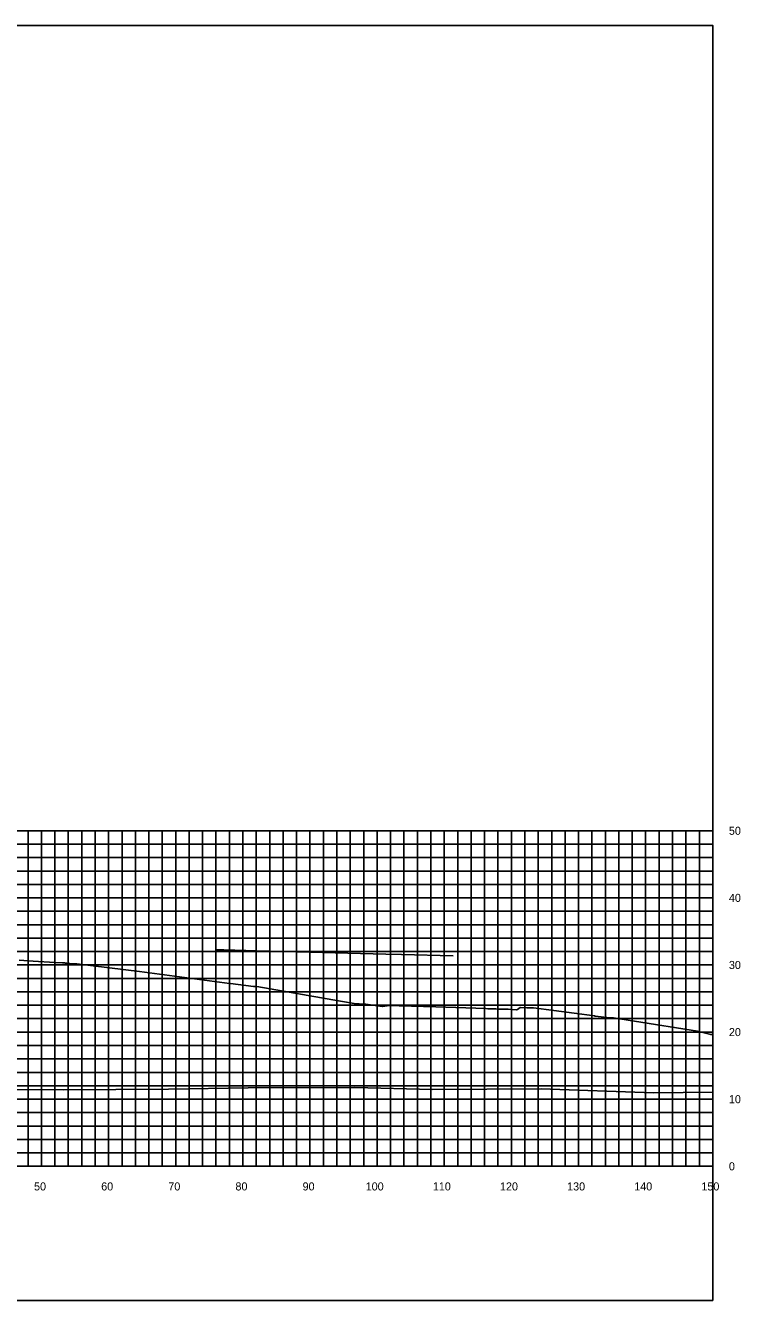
# Model space of a CAD drawing. Extents: x 1800880 to 1818864, y 245271 to 250560.
# Drawn here: x 1816512.8 to 1816619.3, y 249248.2 to 249438.2 of the extents above; entities that cross this region are included whole.
import ezdxf

# ---------------------------------------------------------------- set-up
doc = ezdxf.new("R2010")
doc.units = 0
for name, color, linetype in [('33', 7, 'Continuous'), ('CL-CNST', 7, 'Continuous'), ('DESIGN - DRAINAGE - Bridges', 7, 'Continuous'), ('Level 37', 7, 'Continuous'), ('Level 46', 7, 'Continuous'), ('Level 62', 7, 'Continuous')]:
    doc.layers.add(name, color=color, linetype=linetype)

msp = doc.modelspace()

# ---------------------------------------------------------------- linework, layer by layer
at = {"layer": 'CL-CNST'}
msp.add_lwpolyline([(1816511.9, 249298.94), (1816513.97, 249298.81), (1816517.2, 249298.63), (1816518.32, 249298.56), (1816518.69, 249298.54), (1816518.74, 249298.53), (1816518.96, 249298.51), (1816519.93, 249298.43), (1816520.42, 249298.43), (1816520.45, 249298.43), (1816529.8, 249297.28), (1816543.2, 249295.49), (1816543.38, 249295.49), (1816546.78, 249295.01), (1816546.9, 249295.01), (1816547.28, 249295.01), (1816559.74, 249292.86), (1816562.09, 249292.47), (1816562.52, 249292.47), (1816563.4, 249292.39), (1816563.53, 249292.38), (1816565.95, 249292.03), (1816565.99, 249292.04), (1816566.72, 249292.15), (1816567.89, 249292.18), (1816567.95, 249292.19), (1816567.97, 249292.19), (1816568.46, 249292.17), (1816573.93, 249291.98), (1816581.4, 249291.73), (1816581.7, 249291.72), (1816582.18, 249291.7), (1816582.57, 249291.69), (1816582.9, 249291.68), (1816583.19, 249291.67), (1816583.43, 249291.67), (1816583.64, 249291.66), (1816583.83, 249291.65), (1816584, 249291.65), (1816584.15, 249291.64), (1816584.28, 249291.64), (1816584.4, 249291.64), (1816584.51, 249291.63), (1816584.61, 249291.63), (1816584.7, 249291.63), (1816585.96, 249291.56), (1816586.12, 249291.61), (1816586.51, 249291.88), (1816586.56, 249291.88), (1816587.5, 249291.84), (1816587.95, 249291.83), (1816587.97, 249291.83), (1816588.14, 249291.83), (1816588.47, 249291.83), (1816597.57, 249290.64), (1816597.69, 249290.62), (1816599.88, 249290.37), (1816600.34, 249290.36), (1816600.39, 249290.36), (1816612.92, 249288.36), (1816614.9, 249287.87), (1816615.2, 249287.87)], dxfattribs=at)
at = {"layer": 'DESIGN - DRAINAGE - Bridges'}
for p, q in [((1816615.2, 249268.24), (1816615.2, 249318.24)), ((1816615.26, 249318.24), (1816615.2, 249318.24)), ((1816615.26, 249308.24), (1816615.2, 249308.24)), ((1816615.26, 249298.24), (1816615.2, 249298.24)), ((1816615.26, 249288.24), (1816615.2, 249288.24)), ((1816615.26, 249278.24), (1816615.2, 249278.24)), ((1816315.2, 249268.24), (1816615.2, 249268.24)), ((1816515.2, 249268.18), (1816515.2, 249268.24)), ((1816525.2, 249268.18), (1816525.2, 249268.24)), ((1816535.2, 249268.18), (1816535.2, 249268.24)), ((1816545.2, 249268.18), (1816545.2, 249268.24)), ((1816555.2, 249268.18), (1816555.2, 249268.24)), ((1816565.2, 249268.18), (1816565.2, 249268.24)), ((1816575.2, 249268.18), (1816575.2, 249268.24)), ((1816585.2, 249268.18), (1816585.2, 249268.24)), ((1816595.2, 249268.18), (1816595.2, 249268.24)), ((1816605.2, 249268.18), (1816605.2, 249268.24)), ((1816615.2, 249268.18), (1816615.2, 249268.24)), ((1816615.26, 249268.24), (1816615.2, 249268.24))]:
    msp.add_line(p, q, dxfattribs=at)
at = {"layer": 'Level 37'}
msp.add_lwpolyline([(1816315.2, 249248.24), (1816615.2, 249248.24), (1816615.2, 249438.24), (1816315.2, 249438.24)], close=True, dxfattribs=at)
at = {"layer": 'Level 46'}
for p, q in [((1816315.2, 249318.24), (1816615.2, 249318.24)), ((1816513.2, 249268.24), (1816513.2, 249318.24)), ((1816515.2, 249268.24), (1816515.2, 249318.24)), ((1816517.2, 249268.24), (1816517.2, 249318.24)), ((1816519.2, 249268.24), (1816519.2, 249318.24)), ((1816521.2, 249268.24), (1816521.2, 249318.24)), ((1816523.2, 249268.24), (1816523.2, 249318.24)), ((1816525.2, 249268.24), (1816525.2, 249318.24)), ((1816527.2, 249268.24), (1816527.2, 249318.24)), ((1816529.2, 249268.24), (1816529.2, 249318.24)), ((1816531.2, 249268.24), (1816531.2, 249318.24)), ((1816533.2, 249268.24), (1816533.2, 249318.24)), ((1816535.2, 249268.24), (1816535.2, 249318.24)), ((1816537.2, 249268.24), (1816537.2, 249318.24)), ((1816539.2, 249268.24), (1816539.2, 249318.24)), ((1816541.2, 249268.24), (1816541.2, 249318.24)), ((1816543.2, 249268.24), (1816543.2, 249318.24)), ((1816545.2, 249268.24), (1816545.2, 249318.24)), ((1816547.2, 249268.24), (1816547.2, 249318.24)), ((1816549.2, 249268.24), (1816549.2, 249318.24)), ((1816551.2, 249268.24), (1816551.2, 249318.24)), ((1816553.2, 249268.24), (1816553.2, 249318.24)), ((1816555.2, 249268.24), (1816555.2, 249318.24)), ((1816557.2, 249268.24), (1816557.2, 249318.24)), ((1816559.2, 249268.24), (1816559.2, 249318.24)), ((1816561.2, 249268.24), (1816561.2, 249318.24)), ((1816563.2, 249268.24), (1816563.2, 249318.24)), ((1816565.2, 249268.24), (1816565.2, 249318.24)), ((1816567.2, 249268.24), (1816567.2, 249318.24)), ((1816569.2, 249268.24), (1816569.2, 249318.24)), ((1816571.2, 249268.24), (1816571.2, 249318.24)), ((1816573.2, 249268.24), (1816573.2, 249318.24)), ((1816575.2, 249268.24), (1816575.2, 249318.24)), ((1816577.2, 249268.24), (1816577.2, 249318.24)), ((1816579.2, 249268.24), (1816579.2, 249318.24)), ((1816581.2, 249268.24), (1816581.2, 249318.24)), ((1816583.2, 249268.24), (1816583.2, 249318.24)), ((1816585.2, 249268.24), (1816585.2, 249318.24)), ((1816587.2, 249268.24), (1816587.2, 249318.24)), ((1816589.2, 249268.24), (1816589.2, 249318.24)), ((1816591.2, 249268.24), (1816591.2, 249318.24)), ((1816593.2, 249268.24), (1816593.2, 249318.24)), ((1816595.2, 249268.24), (1816595.2, 249318.24)), ((1816597.2, 249268.24), (1816597.2, 249318.24)), ((1816599.2, 249268.24), (1816599.2, 249318.24)), ((1816601.2, 249268.24), (1816601.2, 249318.24)), ((1816603.2, 249268.24), (1816603.2, 249318.24)), ((1816605.2, 249268.24), (1816605.2, 249318.24)), ((1816607.2, 249268.24), (1816607.2, 249318.24)), ((1816609.2, 249268.24), (1816609.2, 249318.24)), ((1816611.2, 249268.24), (1816611.2, 249318.24)), ((1816613.2, 249268.24), (1816613.2, 249318.24)), ((1816615.2, 249268.24), (1816615.2, 249318.24)), ((1816315.2, 249316.24), (1816615.2, 249316.24)), ((1816315.2, 249314.24), (1816615.2, 249314.24)), ((1816315.2, 249312.24), (1816615.2, 249312.24)), ((1816315.2, 249310.24), (1816615.2, 249310.24)), ((1816315.2, 249308.24), (1816615.2, 249308.24)), ((1816315.2, 249306.24), (1816615.2, 249306.24)), ((1816315.2, 249304.24), (1816615.2, 249304.24)), ((1816315.2, 249302.24), (1816615.2, 249302.24)), ((1816315.2, 249300.24), (1816615.2, 249300.24)), ((1816315.2, 249298.24), (1816615.2, 249298.24)), ((1816315.2, 249296.24), (1816615.2, 249296.24)), ((1816315.2, 249294.24), (1816615.2, 249294.24)), ((1816315.2, 249292.24), (1816615.2, 249292.24)), ((1816315.2, 249290.24), (1816615.2, 249290.24)), ((1816315.2, 249288.24), (1816615.2, 249288.24)), ((1816315.2, 249286.24), (1816615.2, 249286.24)), ((1816315.2, 249284.24), (1816615.2, 249284.24)), ((1816315.2, 249282.24), (1816615.2, 249282.24)), ((1816315.2, 249280.24), (1816615.2, 249280.24)), ((1816315.2, 249278.24), (1816615.2, 249278.24)), ((1816315.2, 249276.24), (1816615.2, 249276.24)), ((1816315.2, 249274.24), (1816615.2, 249274.24)), ((1816315.2, 249272.24), (1816615.2, 249272.24)), ((1816315.2, 249270.24), (1816615.2, 249270.24)), ((1816315.2, 249268.24), (1816615.2, 249268.24))]:
    msp.add_line(p, q, dxfattribs=at)
at = {"layer": 'Level 62'}
for points in [[(1816541.25, 249300.51), (1816542.38, 249300.48), (1816547.26, 249300.35), (1816551.42, 249300.24), (1816566.48, 249299.85), (1816568.85, 249299.79), (1816576.52, 249299.59)], [(1816315.2, 249280.05), (1816339.83, 249279.89), (1816344.87, 249279.89), (1816367.59, 249279.73), (1816375.21, 249279.74), (1816395.35, 249279.6), (1816405.13, 249279.63), (1816423.1, 249279.57), (1816434.74, 249279.63), (1816450.86, 249279.65), (1816464.1, 249279.72), (1816478.61, 249279.46), (1816493.25, 249279.55), (1816506.37, 249279.69), (1816518.46, 249279.61), (1816534.12, 249279.71), (1816545.97, 249279.91), (1816561.88, 249280), (1816573.43, 249279.69), (1816589.63, 249279.79), (1816606.35, 249279.21), (1816615.2, 249279.28)]]:
    msp.add_lwpolyline(points, dxfattribs=at)

# ---------------------------------------------------------------- texts
for s, p in [('50', (1816514.1, 249264.64)), ('60', (1816524.1, 249264.64)), ('70', (1816534.1, 249264.64)), ('80', (1816544.1, 249264.64)), ('90', (1816554.1, 249264.64)), ('100', (1816563.5, 249264.64)), ('110', (1816573.5, 249264.64)), ('120', (1816583.5, 249264.64)), ('130', (1816593.5, 249264.64)), ('140', (1816603.5, 249264.64)), ('150', (1816613.5, 249264.64))]:
    msp.add_text(s, height=1.2).set_placement(p)
at = {"layer": '33'}
for s, p in [('50', (1816617.6, 249317.64)), ('40', (1816617.6, 249307.64)), ('30', (1816617.6, 249297.64)), ('20', (1816617.6, 249287.64)), ('10', (1816617.6, 249277.64)), ('0', (1816617.6, 249267.64))]:
    msp.add_text(s, height=1.2, dxfattribs=at).set_placement(p)

doc.saveas('drawing.dxf')
